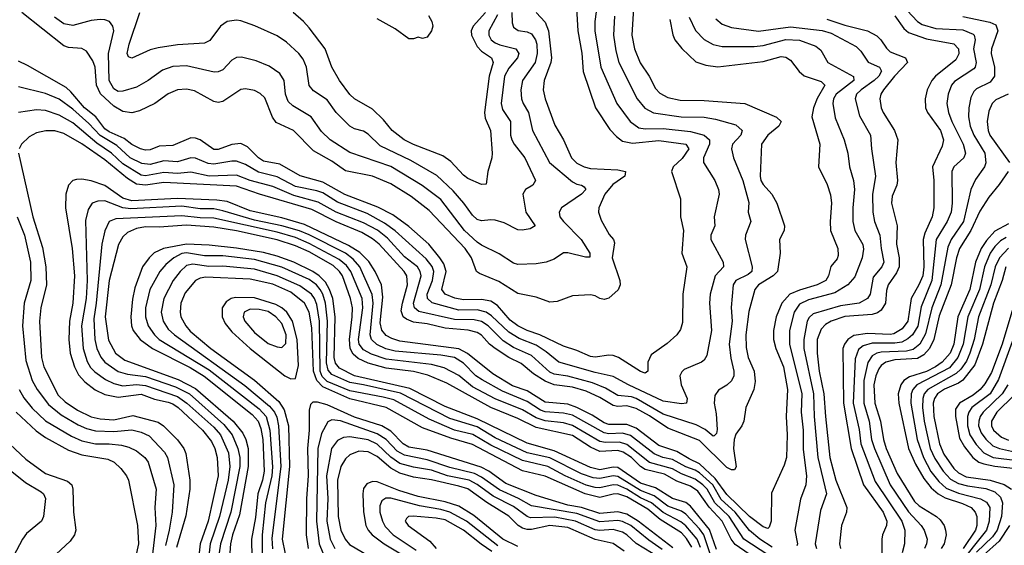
# Model space of a CAD drawing. Header units: inches. Extents: x 1308407 to 1441228, y 959628 to 1036311.
# Tile 269 of 656: x 1354376 to 1358712, y 1003623 to 1005939. Entities that reach past the tile are written whole.
import ezdxf

# ---------------------------------------------------------------- set-up
doc = ezdxf.new("R2010")
doc.units = ezdxf.units.IN
doc.header["$MEASUREMENT"] = 0
doc.layers.add('B3050', color=7, linetype='Continuous')

msp = doc.modelspace()

# ---------------------------------------------------------------- linework, layer by layer
at = {"layer": 'B3050', "color": 5}
for points, elevation in [([(1356924.9, 1006050), (1356908.9, 1005930), (1356908.2, 1005890), (1356934.7, 1005730), (1357005.1, 1005570), (1357064.4, 1005490), (1357102.2, 1005462.2), (1357130, 1005457.1), (1357210, 1005458.7), (1357330, 1005445.9), (1357389.8, 1005429.8), (1357414, 1005410), (1357413.4, 1005390), (1357387.2, 1005330), (1357387.1, 1005310), (1357436.8, 1005230), (1357452.9, 1005190), (1357455.9, 1005170), (1357434.3, 1005070), (1357436.6, 1005030), (1357420.1, 1004990), (1357418.9, 1004970), (1357474.6, 1004870), (1357475, 1004850), (1357439.3, 1004810), (1357417.3, 1004730), (1357413.8, 1004690), (1357422.3, 1004570), (1357401.3, 1004458.7), (1357390, 1004438.7), (1357378, 1004430), (1357302.4, 1004397.6), (1357291.9, 1004388.1), (1357283.2, 1004370), (1357289.5, 1004330.5), (1357315, 1004270), (1357312.8, 1004250), (1357290, 1004246.5), (1357210, 1004258.6), (1357056.5, 1004330), (1356990, 1004367), (1356910, 1004383.9), (1356750, 1004429.9), (1356695, 1004475), (1356650, 1004504.8), (1356574.7, 1004534.7), (1356530, 1004561.7), (1356454, 1004634), (1356430, 1004651), (1356390, 1004660.3), (1356310, 1004659.8), (1356191.7, 1004691.7), (1356171.6, 1004710), (1356170.9, 1004730), (1356194.1, 1004790), (1356199, 1004830), (1356191.6, 1004851.6), (1356165.6, 1004885.6), (1356028.9, 1005008.9), (1355982.6, 1005042.6), (1355905.5, 1005085.5), (1355775.5, 1005135.5), (1355710, 1005175.2), (1355685, 1005185), (1355590, 1005203.3), (1355510, 1005245.8), (1355426.8, 1005266.8), (1355370, 1005300.9), (1355330, 1005315.3), (1355310, 1005315.9), (1355230, 1005301.6), (1355205.8, 1005305.8), (1355150, 1005329.2), (1355130, 1005329.9), (1355070, 1005312.2), (1355010, 1005316.8), (1354950, 1005301), (1354914.3, 1005305.7), (1354862.7, 1005330), (1354803.9, 1005383.9), (1354730, 1005429.1), (1354680.8, 1005480.8), (1354610, 1005544.7), (1354550, 1005588.8), (1354490, 1005614.1), (1354370, 1005642.9)], 3040), ([(1356827.5, 1005990), (1356834.4, 1005890), (1356851.3, 1005791.3), (1356857, 1005710), (1356911.2, 1005550), (1356975.3, 1005455.3), (1357003.9, 1005423.9), (1357030, 1005403.3), (1357074.6, 1005394.6), (1357190, 1005405.9), (1357310, 1005390.4), (1357322.7, 1005370), (1357292.9, 1005327.1), (1357253.5, 1005290), (1357245.9, 1005270), (1357285.5, 1005150), (1357285.9, 1005070), (1357299.8, 1005010), (1357292.5, 1004910), (1357313.9, 1004850), (1357296.3, 1004730), (1357294.7, 1004605.3), (1357285.6, 1004574.4), (1357270.2, 1004550), (1357227.9, 1004512.1), (1357157.1, 1004462.9), (1357142.2, 1004430), (1357142.4, 1004390), (1357130, 1004381.7), (1357110, 1004388.2), (1357013.4, 1004450), (1356990, 1004458.7), (1356970, 1004460.2), (1356910, 1004452.5), (1356890, 1004455), (1356830, 1004481), (1356770, 1004499.9), (1356667, 1004550), (1356610, 1004570.2), (1356569.9, 1004590), (1356535.6, 1004615.6), (1356479.3, 1004679.3), (1356450, 1004699), (1356410, 1004705.4), (1356330, 1004704), (1356292.4, 1004712.4), (1356249.4, 1004730), (1356235.3, 1004750), (1356253.4, 1004830), (1356243.8, 1004863.8), (1356226.7, 1004890), (1356177.3, 1004950), (1356090, 1005027.5), (1356018.5, 1005078.5), (1355953.3, 1005113.3), (1355808, 1005168), (1355710, 1005223.1), (1355610.6, 1005250.6), (1355521.8, 1005301.8), (1355450, 1005315.5), (1355427.1, 1005330), (1355379, 1005379), (1355350, 1005393), (1355310, 1005389.1), (1355250, 1005367), (1355230, 1005366.7), (1355170, 1005409.4), (1355150, 1005417.1), (1355130, 1005418.1), (1355050, 1005384.5), (1354990, 1005381.5), (1354950, 1005364.8), (1354930, 1005364.1), (1354907.1, 1005370), (1354870, 1005388.8), (1354835.2, 1005415.2), (1354770, 1005444.7), (1354750, 1005458.3), (1354711, 1005511), (1354661.5, 1005550), (1354601.3, 1005621.3), (1354580, 1005640), (1354410, 1005737.4), (1354370, 1005755.6)], 3020), ([(1357078.4, 1005990), (1357070.9, 1005870), (1357082.7, 1005810), (1357108.2, 1005748.2), (1357148.4, 1005690), (1357175.8, 1005635.8), (1357194.4, 1005614.4), (1357230, 1005595.2), (1357284.6, 1005584.6), (1357390, 1005583), (1357569.6, 1005569.6), (1357709.1, 1005509.1), (1357728.6, 1005490), (1357719.4, 1005470), (1357670.1, 1005430), (1357642.6, 1005390), (1357636.4, 1005250), (1357640.1, 1005230), (1357650, 1005212.1), (1357688.9, 1005170), (1357710.8, 1005130), (1357744.1, 1005030), (1357742.6, 1005010), (1357722.7, 1004970), (1357725.3, 1004910), (1357713, 1004830), (1357694.4, 1004810), (1357630.1, 1004770), (1357614, 1004750), (1357587, 1004653), (1357573.8, 1004550), (1357574.5, 1004494.5), (1357584.6, 1004450), (1357610.5, 1004390), (1357615, 1004345), (1357608.2, 1004310), (1357573.5, 1004230), (1357564.4, 1004170), (1357556.6, 1004150), (1357530, 1004112.2), (1357521.8, 1004090), (1357519.9, 1004050), (1357530.8, 1003969.2), (1357523.8, 1003956.2), (1357510, 1003956.2), (1357490, 1003966.8), (1357370, 1004084.6), (1357230, 1004139.9), (1357150, 1004193.1), (1357090, 1004226.5), (1357050, 1004237.6), (1357010, 1004234.7), (1356990, 1004238.5), (1356930, 1004274.6), (1356870, 1004302.2), (1356810, 1004320.2), (1356730, 1004330), (1356690, 1004346.2), (1356638.2, 1004378.2), (1356584.9, 1004424.9), (1356530, 1004450.5), (1356470, 1004489.6), (1356445, 1004510), (1356410, 1004549.5), (1356390, 1004561.3), (1356350.6, 1004570.6), (1356250, 1004580.3), (1356170, 1004599), (1356110, 1004606.7), (1356079.3, 1004619.3), (1356065.2, 1004630), (1356055.7, 1004655.7), (1356061, 1004690), (1356083.7, 1004770), (1356080.8, 1004810), (1356069.6, 1004830), (1355959.5, 1004950), (1355930, 1004974), (1355881.9, 1005001.9), (1355770, 1005047.9), (1355661.9, 1005101.9), (1355431.4, 1005170), (1355330, 1005204.9), (1355010, 1005221.7), (1354930, 1005210), (1354890, 1005214.2), (1354850, 1005239.2), (1354750, 1005321.4), (1354650, 1005391.7), (1354570, 1005437.7), (1354530, 1005449.4), (1354490.6, 1005449.4), (1354450, 1005439.6), (1354417, 1005423), (1354383.2, 1005390), (1354373.5, 1005370)], 3080), ([(1356650.8, 1005970), (1356690, 1005927.4), (1356704.2, 1005890), (1356717.4, 1005770), (1356714.8, 1005750), (1356685.4, 1005670), (1356680.6, 1005630), (1356690.1, 1005590), (1356733.2, 1005473.2), (1356771.3, 1005410), (1356806.5, 1005330), (1356830, 1005307), (1356861.6, 1005290), (1356890, 1005282.6), (1357010, 1005276.5), (1357043.1, 1005270), (1357041.5, 1005250), (1356987.6, 1005212.4), (1356952.5, 1005170), (1356925.6, 1005110), (1356924.2, 1005090), (1356936, 1005056), (1356972, 1004992), (1356991.1, 1004970), (1356995.1, 1004955.1), (1356985.5, 1004890), (1357018.9, 1004790), (1357019.8, 1004770), (1357011.1, 1004748.9), (1356970, 1004712), (1356950, 1004705.8), (1356930, 1004709.8), (1356910, 1004722.8), (1356890, 1004726.4), (1356810, 1004722), (1356742.9, 1004697.1), (1356710, 1004695), (1356650, 1004716.4), (1356570, 1004733.2), (1356485.3, 1004785.3), (1356400.7, 1004820.7), (1356387.1, 1004830), (1356365, 1004890), (1356338.2, 1004930), (1356178.7, 1005098.7), (1356099.6, 1005159.6), (1356010, 1005215), (1355930, 1005248.9), (1355810, 1005272.7), (1355750, 1005316), (1355670, 1005361), (1355581.4, 1005450), (1355505.9, 1005485.9), (1355488.9, 1005508.9), (1355454.8, 1005594.8), (1355434.1, 1005614.1), (1355410, 1005626.4), (1355370, 1005634.5), (1355350, 1005630.5), (1355270, 1005578.4), (1355250, 1005573.6), (1355230, 1005578.1), (1355144.8, 1005624.8), (1355110, 1005633.1), (1355070.1, 1005629.9), (1355030, 1005611.6), (1354971.2, 1005568.8), (1354902.6, 1005537.4), (1354870, 1005527.9), (1354830, 1005533.4), (1354790, 1005557), (1354731.7, 1005611.7), (1354714.2, 1005650), (1354708.6, 1005730), (1354697.2, 1005757.2), (1354670, 1005800.3), (1354650, 1005812.1), (1354590, 1005815.7), (1354570, 1005823.4), (1354384.6, 1005970)], 2980), ([(1356543.3, 1005970), (1356544.2, 1005924.2), (1356550, 1005905.2), (1356571, 1005891), (1356610, 1005885.1), (1356630, 1005876.1), (1356648, 1005850), (1356652.6, 1005830), (1356654.2, 1005790), (1356645.5, 1005750), (1356589.6, 1005670), (1356583.3, 1005630), (1356585.6, 1005590), (1356592.3, 1005570), (1356616, 1005530), (1356634.4, 1005450), (1356709.6, 1005310), (1356810, 1005224.8), (1356830, 1005214), (1356850.5, 1005210), (1356862.4, 1005202.4), (1356869.2, 1005190), (1356850, 1005169.9), (1356762, 1005110), (1356751.8, 1005090), (1356754.3, 1005070), (1356770.1, 1005050), (1356848.3, 1004970), (1356886.7, 1004910), (1356887.3, 1004892.7), (1356867.6, 1004892.4), (1356790, 1004911.9), (1356770, 1004911.6), (1356730, 1004883.5), (1356694.8, 1004870), (1356650, 1004862.9), (1356570, 1004860.3), (1356550, 1004865.5), (1356487.6, 1004907.6), (1356410, 1004945.7), (1356390, 1004958.9), (1356335, 1005010), (1356230, 1005146.6), (1356148.3, 1005208.3), (1356010, 1005292.5), (1355830, 1005354), (1355743.2, 1005410), (1355705.3, 1005445.3), (1355659.1, 1005510), (1355578.8, 1005558.8), (1355558.2, 1005578.2), (1355545.6, 1005610), (1355540.4, 1005670), (1355521.7, 1005701.7), (1355473.7, 1005733.7), (1355417.4, 1005757.4), (1355352.9, 1005772.9), (1355330, 1005771.3), (1355310, 1005759.8), (1355270, 1005717.8), (1355250, 1005709.2), (1355232.5, 1005707.5), (1355110, 1005735.8), (1355050, 1005731.9), (1355004.5, 1005715.5), (1354942.2, 1005670), (1354890, 1005641.6), (1354830, 1005623.2), (1354810, 1005622.7), (1354790, 1005634.4), (1354769.9, 1005670), (1354767.4, 1005790), (1354789.9, 1005889.9), (1354785.7, 1005910), (1354770.9, 1005930), (1354750, 1005938.4), (1354730, 1005939.9), (1354690, 1005934.5), (1354610, 1005913.4), (1354570, 1005919.7), (1354528.3, 1005950)], 2960), ([(1356479.7, 1005960.3), (1356442.1, 1005890), (1356442.2, 1005870), (1356452.4, 1005850), (1356470, 1005836.3), (1356490, 1005827.2), (1356561.3, 1005810), (1356573.6, 1005790), (1356568.4, 1005770), (1356530, 1005724.7), (1356511.2, 1005690), (1356496.1, 1005570), (1356502.3, 1005542.3), (1356537.7, 1005490), (1356537.3, 1005430), (1356542.4, 1005410), (1356553, 1005390), (1356600.1, 1005330), (1356647.2, 1005230), (1356636, 1005210), (1356602.8, 1005190), (1356591.8, 1005170), (1356605.3, 1005090), (1356645.7, 1005030), (1356623.2, 1005016.8), (1356589.2, 1005010.8), (1356570, 1005013.2), (1356510, 1005043.6), (1356470, 1005055), (1356450, 1005057.3), (1356410, 1005052.5), (1356390, 1005059.1), (1356370, 1005077), (1356331.9, 1005130), (1356284.2, 1005184.2), (1356212.7, 1005252.7), (1356098.3, 1005318.3), (1355962.7, 1005382.7), (1355910, 1005434.9), (1355890, 1005446.9), (1355850, 1005457.4), (1355829.5, 1005469.5), (1355770, 1005529.8), (1355730, 1005585), (1355670, 1005624.9), (1355650, 1005648.7), (1355639, 1005730), (1355623.9, 1005763.9), (1355605, 1005790), (1355550, 1005839), (1355510, 1005867.3), (1355411.7, 1005911.7), (1355350, 1005932.9), (1355330, 1005936), (1355290, 1005930.6), (1355260.7, 1005910), (1355212.6, 1005847.4), (1355190, 1005835.2), (1355070, 1005828.4), (1354984.8, 1005815.2), (1354950, 1005806.4), (1354870, 1005769), (1354854.9, 1005774.9), (1354849.3, 1005790), (1354857.5, 1005830), (1354905.4, 1005970)], 2940), ([(1356427.3, 1005970), (1356372.7, 1005910), (1356363.8, 1005890), (1356365.9, 1005870), (1356390, 1005820.4), (1356410, 1005799.9), (1356453.8, 1005770), (1356461.5, 1005750), (1356442.9, 1005690), (1356422.1, 1005530), (1356425.3, 1005505.3), (1356449, 1005450), (1356456.8, 1005350), (1356455, 1005330), (1356436.8, 1005270), (1356430, 1005214), (1356410, 1005213), (1356350, 1005238.5), (1356330, 1005253.5), (1356274.4, 1005314.4), (1356239.2, 1005339.2), (1356110, 1005389.1), (1356068.9, 1005410), (1356015.8, 1005450), (1355977.7, 1005497.7), (1355930, 1005544.2), (1355850, 1005590.6), (1355830, 1005609), (1355783.9, 1005670), (1355751.1, 1005730), (1355720.7, 1005810), (1355650, 1005902.2), (1355626.3, 1005930), (1355579.8, 1005970)], 2920), ([(1358262.2, 1006002.2), (1358330, 1005930.1), (1358350, 1005918), (1358410, 1005899.6), (1358530, 1005893.8), (1358574.8, 1005874.8), (1358579.8, 1005870), (1358583.6, 1005850), (1358576.6, 1005810), (1358588, 1005750), (1358584, 1005730), (1358577.7, 1005722.3), (1358493.3, 1005666.7), (1358479.8, 1005650), (1358464.5, 1005610), (1358459.3, 1005570), (1358465.6, 1005530), (1358480.6, 1005490), (1358530.5, 1005390), (1358541.6, 1005350), (1358533.8, 1005330), (1358490, 1005290.6), (1358481, 1005270), (1358482.5, 1005130), (1358477.5, 1005090), (1358460.8, 1005050), (1358412.3, 1004970), (1358393.4, 1004790), (1358346.5, 1004673.5), (1358331.4, 1004588.6), (1358307.8, 1004550), (1358287.9, 1004532.1), (1358261.2, 1004518.8), (1358230, 1004513.2), (1358130, 1004514), (1358090, 1004502.7), (1358070, 1004485.4), (1358055.8, 1004444.2), (1358046.7, 1004250), (1358073, 1004133), (1358080.9, 1004070), (1358143.9, 1003903.9), (1358260.1, 1003730), (1358274.4, 1003690), (1358272.2, 1003630), (1358262.8, 1003590)], 3240), ([(1356994.6, 1005954.6), (1356991.6, 1005870), (1357001.1, 1005801.1), (1357014.1, 1005750), (1357095.2, 1005590), (1357128.8, 1005548.8), (1357167.6, 1005527.6), (1357288.8, 1005511.2), (1357389.7, 1005509.7), (1357440.6, 1005500.6), (1357530, 1005474.9), (1357557.3, 1005450), (1357551.3, 1005430), (1357515.1, 1005390), (1357510.1, 1005370), (1357519.2, 1005330), (1357561.2, 1005230), (1357586.5, 1005133.5), (1357584.6, 1005090), (1357595.8, 1005050), (1357571.6, 1004990), (1357570.9, 1004970), (1357601.3, 1004850), (1357599.8, 1004830), (1357583.8, 1004816.2), (1357530.1, 1004790), (1357517.2, 1004770), (1357509.6, 1004670.4), (1357513, 1004610), (1357500.7, 1004510), (1357507.8, 1004447.8), (1357521.3, 1004390), (1357520.5, 1004370), (1357510, 1004347.7), (1357490, 1004328.9), (1357453.5, 1004306.5), (1357436.6, 1004283.4), (1357433.9, 1004250), (1357443, 1004203), (1357446.9, 1004133.1), (1357443.8, 1004116.2), (1357434.8, 1004105.2), (1357430, 1004104.1), (1357394.1, 1004134.1), (1357354.6, 1004154.6), (1357210, 1004201.7), (1357090, 1004270), (1357070, 1004276.9), (1357010, 1004282.6), (1356955.8, 1004315.8), (1356898.4, 1004338.4), (1356790, 1004368.1), (1356730, 1004377), (1356710, 1004385.7), (1356630, 1004458.7), (1356550, 1004494.3), (1356504.4, 1004524.4), (1356439.6, 1004590), (1356410, 1004609.7), (1356376.7, 1004616.7), (1356290, 1004618.7), (1356133, 1004653), (1356114.2, 1004670), (1356109.7, 1004690), (1356143.2, 1004810), (1356139.6, 1004830), (1356127.7, 1004850), (1356070, 1004894.2), (1355995.9, 1004975.9), (1355951, 1005011), (1355890, 1005043.8), (1355770, 1005091.3), (1355690, 1005135.5), (1355583.6, 1005163.6), (1355490, 1005203.1), (1355390, 1005230), (1355330, 1005254.3), (1355210, 1005249.1), (1355130, 1005266.4), (1355070, 1005261), (1355010, 1005266.1), (1354930.2, 1005250.2), (1354910, 1005253.6), (1354830, 1005303), (1354780.1, 1005350), (1354715.1, 1005395.1), (1354610, 1005484.3), (1354550, 1005518.2), (1354490, 1005537.8), (1354450, 1005541), (1354371, 1005529)], 3060), ([(1357239.7, 1005939.7), (1357252.1, 1005872.1), (1357261, 1005850), (1357291.1, 1005811.1), (1357353.6, 1005753.6), (1357397.5, 1005737.5), (1357450.5, 1005730.5), (1357650, 1005754.6), (1357730, 1005775.9), (1357750, 1005773.8), (1357770, 1005760.2), (1357808.6, 1005710), (1357830.5, 1005690.5), (1357905.8, 1005665.8), (1357920.9, 1005650), (1357887.9, 1005592.1), (1357871.8, 1005550), (1357864.8, 1005510), (1357899.8, 1005390), (1357894.3, 1005290), (1357932, 1005212), (1357946.7, 1005166.7), (1357950.6, 1005130.6), (1357944.5, 1005050), (1357946.8, 1005010), (1357978.4, 1004930), (1357980.5, 1004899.5), (1357975.3, 1004884.7), (1357948.1, 1004851.9), (1357937.8, 1004810), (1357925.3, 1004790), (1357887.6, 1004770), (1357810, 1004747.5), (1357768.2, 1004730), (1357732, 1004690), (1357706.7, 1004630), (1357696.1, 1004570), (1357695.6, 1004530), (1357706.1, 1004490), (1357740.1, 1004410), (1357757.6, 1004310), (1357751.5, 1004190), (1357755.6, 1004110), (1357752.2, 1004010), (1357743.2, 1003976.8), (1357686.8, 1003853.2), (1357685.2, 1003730), (1357676.2, 1003703.8), (1357670, 1003697.7), (1357650, 1003704.8), (1357590, 1003749.9), (1357490, 1003847.8), (1357438.1, 1003918.1), (1357370, 1003982), (1357323.6, 1004003.6), (1357270, 1004036.3), (1357190, 1004063.1), (1357090, 1004140), (1357050, 1004156), (1356970, 1004155.6), (1356950, 1004163.5), (1356897.2, 1004197.2), (1356830, 1004230.4), (1356790, 1004244.9), (1356690, 1004254), (1356610, 1004303.1), (1356546.2, 1004326.2), (1356458.9, 1004378.9), (1356348.1, 1004468.1), (1356310, 1004488.9), (1356050, 1004523.2), (1356014, 1004534), (1355990, 1004547.9), (1355970.6, 1004570.6), (1355963.1, 1004603.1), (1355975.7, 1004715.7), (1355968.5, 1004770), (1355941, 1004830), (1355913, 1004873), (1355873, 1004913), (1355824.5, 1004944.5), (1355630, 1005036.6), (1355530, 1005065.9), (1355390, 1005096.6), (1355290, 1005137.6), (1355243.8, 1005143.8), (1355070, 1005151.4), (1354870, 1005140), (1354830, 1005151.8), (1354750, 1005208.2), (1354690.7, 1005229.3), (1354650, 1005236.2), (1354625.2, 1005234.8), (1354610, 1005229.8), (1354590.6, 1005209.4), (1354578.6, 1005170), (1354578.1, 1005110), (1354606.3, 1004930), (1354617.7, 1004810), (1354610.1, 1004690.1), (1354594.8, 1004610), (1354592.5, 1004530), (1354598.5, 1004470), (1354617, 1004410), (1354634.2, 1004374.2), (1354662.7, 1004342.7), (1354708.7, 1004308.7), (1354750, 1004287.6), (1354810, 1004275.4), (1354910, 1004289.2), (1354970, 1004266.4), (1355030, 1004254.4), (1355050, 1004245.8), (1355072.9, 1004230), (1355180.2, 1004130), (1355221, 1004081), (1355235.1, 1004050), (1355245.8, 1004010), (1355250, 1003930), (1355205.9, 1003730), (1355170.5, 1003630), (1355165.5, 1003590)], 3120), ([(1356176.5, 1005956.5), (1356191.5, 1005930), (1356195.2, 1005910), (1356190, 1005889.2), (1356170, 1005860.9), (1356150, 1005856.2), (1356130, 1005860.9), (1356110, 1005853.6), (1356090, 1005854.3), (1356030, 1005898.9), (1355950, 1005942.5)], 2880), ([(1357324.3, 1005950), (1357351.5, 1005891.5), (1357390, 1005851.3), (1357430, 1005829.6), (1357470, 1005820.1), (1357610, 1005820.2), (1357650, 1005825.4), (1357750, 1005851.8), (1357810, 1005849), (1357882.6, 1005822.6), (1357904.5, 1005804.5), (1357935.5, 1005750), (1358048.4, 1005688.4), (1358049.6, 1005670), (1357971.4, 1005610), (1357959.4, 1005590), (1357956.3, 1005570), (1357966.8, 1005506.8), (1358007.2, 1005410), (1358022.8, 1005350), (1358030.1, 1005290), (1358048, 1005230), (1358051.8, 1005190), (1358044.4, 1005110), (1358045.1, 1005050), (1358054.1, 1005010), (1358088.5, 1004948.5), (1358092.1, 1004927.9), (1358086.3, 1004890), (1358053.6, 1004806.4), (1358023.2, 1004770), (1357965.3, 1004734.7), (1357850, 1004705.2), (1357810, 1004685.6), (1357786.1, 1004650), (1357765.5, 1004570), (1357766.1, 1004510), (1357820.5, 1004290), (1357818.1, 1004210), (1357826.8, 1004130), (1357826, 1004046), (1357841.5, 1003930), (1357837.4, 1003890), (1357814, 1003826), (1357789.1, 1003690), (1357800.7, 1003630), (1357798.6, 1003621.4)], 3140), ([(1357442.3, 1005942.3), (1357470, 1005919.3), (1357510, 1005904.3), (1357630, 1005888.4), (1357770, 1005907.2), (1357910, 1005891.6), (1357950, 1005879.7), (1358060.2, 1005820.2), (1358080.5, 1005800.5), (1358112.1, 1005752.1), (1358161.8, 1005730), (1358171.8, 1005711.8), (1358159.1, 1005690), (1358139.4, 1005670), (1358081.2, 1005630), (1358060.8, 1005610), (1358055.1, 1005590), (1358074.4, 1005514.4), (1358122.7, 1005430), (1358126.8, 1005370), (1358144.2, 1005250), (1358131.3, 1005168.7), (1358132.7, 1005090), (1358140.8, 1005050), (1358163.4, 1004990), (1358169.3, 1004930), (1358182, 1004870), (1358172.3, 1004850), (1358134.9, 1004805.1), (1358121.1, 1004730), (1358110, 1004709.9), (1358073.1, 1004690), (1357990, 1004678.9), (1357870, 1004642.6), (1357853, 1004627), (1357843.8, 1004610), (1357828.8, 1004530), (1357829.5, 1004490), (1357871.9, 1004290), (1357874.7, 1004190), (1357890.3, 1004010), (1357929.6, 1003850.4), (1357902.7, 1003777.3), (1357879.3, 1003630), (1357884.6, 1003610)], 3160), ([(1357930, 1005940.3), (1358010, 1005914.2), (1358110, 1005888.9), (1358150, 1005868.1), (1358168.1, 1005850), (1358192.5, 1005812.5), (1358210, 1005796.3), (1358277.6, 1005770), (1358285.2, 1005750), (1358228.3, 1005690), (1358179.6, 1005630), (1358167.8, 1005610), (1358164.1, 1005590), (1358170.1, 1005550), (1358177.9, 1005530), (1358229, 1005450), (1358243.8, 1005410), (1358234, 1005310), (1358241.9, 1005230), (1358238.5, 1005210), (1358218.7, 1005161.3), (1358214.8, 1005130), (1358240.5, 1005030), (1358237.1, 1004950), (1358249.1, 1004890), (1358248.8, 1004850), (1358237.2, 1004822.8), (1358200.4, 1004770), (1358193.9, 1004746.1), (1358189.3, 1004690), (1358170, 1004658.4), (1358153.3, 1004646.7), (1358130, 1004639.5), (1358010, 1004630.7), (1357950, 1004610), (1357924.7, 1004595.3), (1357905, 1004575), (1357887.7, 1004530), (1357887.9, 1004470), (1357897.4, 1004390), (1357917.6, 1004290), (1357923.9, 1004190), (1357943.7, 1004010), (1357970.6, 1003910), (1358019.2, 1003790), (1358017.3, 1003770), (1357995.6, 1003710), (1357986.3, 1003630), (1357990.1, 1003610)], 3180), ([(1358230, 1005955.8), (1358270, 1005899.6), (1358290, 1005882.6), (1358370, 1005854.3), (1358490, 1005832.3), (1358510.8, 1005810), (1358511.6, 1005788.4), (1358498.2, 1005761.8), (1358409.1, 1005690), (1358393.1, 1005670), (1358373, 1005630), (1358363, 1005590), (1358365.2, 1005550), (1358373.9, 1005530), (1358430.8, 1005450), (1358443.7, 1005410), (1358438.1, 1005381.9), (1358395.1, 1005290), (1358401.1, 1005230), (1358402.3, 1005110), (1358394.8, 1005070), (1358362, 1004998), (1358354.9, 1004970), (1358358.1, 1004850), (1358352.9, 1004810), (1358336.2, 1004770), (1358302.5, 1004710), (1358287.5, 1004610), (1358262.6, 1004577.4), (1358225.6, 1004554.4), (1358208.7, 1004551.3), (1358110, 1004556.7), (1358050, 1004546.9), (1358022.9, 1004530), (1358008.3, 1004510), (1358001.6, 1004490), (1358003.8, 1004250), (1358037.1, 1004050), (1358092.1, 1003890), (1358177.9, 1003770), (1358194.3, 1003730), (1358193.8, 1003710), (1358175.6, 1003670), (1358172.1, 1003650), (1358173.1, 1003590)], 3220), ([(1358530, 1005952.7), (1358648.2, 1005928.2), (1358675.3, 1005915.3), (1358683.1, 1005890), (1358656.1, 1005810), (1358654.5, 1005790), (1358669.3, 1005730), (1358668.7, 1005690), (1358650, 1005663.6), (1358590, 1005634.6), (1358577.5, 1005622.5), (1358564.6, 1005595.4), (1358556.1, 1005550), (1358554.3, 1005510), (1358561, 1005470), (1358577.5, 1005430), (1358625.7, 1005350), (1358631.3, 1005308.7), (1358625.5, 1005290), (1358585.4, 1005234.6), (1358564.2, 1005190), (1358531.7, 1005050), (1358478.6, 1004970), (1358463.5, 1004936.5), (1358432.3, 1004770), (1358393.3, 1004670), (1358365.2, 1004554.8), (1358340.7, 1004510), (1358310, 1004485.3), (1358281.2, 1004478.9), (1358170, 1004473.9), (1358150, 1004469), (1358130, 1004457.5), (1358110.7, 1004429.3), (1358093.6, 1004350), (1358093.1, 1004250), (1358116.5, 1004170), (1358127.3, 1004090), (1358139.8, 1004050), (1358209.2, 1003890), (1358290, 1003771.2), (1358346.1, 1003710), (1358358.9, 1003690), (1358372.3, 1003650), (1358370.1, 1003630), (1358361.1, 1003610)], 3260), ([(1358729.7, 1005610.3), (1358675.1, 1005584.9), (1358659, 1005570), (1358643.9, 1005536.1), (1358637, 1005490), (1358641.2, 1005450), (1358649, 1005430), (1358734.4, 1005310)], 3280), ([(1354370.7, 1005350), (1354433.8, 1005070), (1354475.8, 1004935.8), (1354491.4, 1004850), (1354493.5, 1004770), (1354469, 1004670), (1354462.6, 1004610), (1354472.4, 1004450), (1354482.4, 1004410), (1354545.1, 1004285.1), (1354575.3, 1004255.3), (1354630, 1004219.1), (1354689.8, 1004189.8), (1354730, 1004179.9), (1354790, 1004176.4), (1354874.6, 1004194.6), (1354986.1, 1004166.1), (1355008.6, 1004150), (1355070, 1004087.5), (1355099, 1004050), (1355107.3, 1004027.3), (1355125.3, 1003910), (1355125.1, 1003870), (1355106.8, 1003753.2), (1355065.9, 1003614.1)], 3080), ([(1358729.6, 1005270), (1358690, 1005212.5), (1358643.7, 1005156.3), (1358604.6, 1005095.4), (1358564.9, 1005010), (1358514.9, 1004930), (1358501.3, 1004890), (1358478, 1004770), (1358425.6, 1004634.4), (1358401.7, 1004530), (1358383, 1004490), (1358357.5, 1004462.5), (1358330, 1004446.9), (1358230, 1004440.1), (1358190, 1004429.9), (1358170, 1004414.7), (1358159.9, 1004400.1), (1358146.9, 1004370), (1358137.4, 1004330), (1358141.8, 1004250), (1358166.3, 1004170), (1358179.5, 1004090), (1358192.1, 1004050), (1358239.9, 1003939.9), (1358316.8, 1003816.8), (1358337, 1003797), (1358413.4, 1003750), (1358430, 1003735.1), (1358447, 1003710), (1358453.5, 1003690), (1358456.2, 1003670), (1358446.5, 1003630), (1358434.7, 1003610)], 3280), ([(1357690, 1003615.9), (1357635.6, 1003650), (1357590, 1003689.2), (1357526, 1003770), (1357465.5, 1003825.5), (1357427.9, 1003890), (1357370, 1003941.9), (1357350, 1003954.5), (1357309.1, 1003969.1), (1357250, 1004002), (1357207.6, 1004010), (1357170, 1004025.9), (1357066.4, 1004106.4), (1357030, 1004117.6), (1356970, 1004114.4), (1356950, 1004118.2), (1356810, 1004196.2), (1356770, 1004205.4), (1356690, 1004212), (1356670, 1004218.9), (1356610, 1004256.7), (1356501.6, 1004301.6), (1356411.8, 1004351.8), (1356384.9, 1004370), (1356330, 1004425.6), (1356290, 1004450.7), (1356230, 1004461), (1356030, 1004479.2), (1355988.4, 1004488.4), (1355948.2, 1004508.2), (1355925.8, 1004530), (1355918.9, 1004550), (1355932.1, 1004690), (1355928.2, 1004728.2), (1355874.1, 1004850), (1355844.3, 1004884.3), (1355810.3, 1004910), (1355650, 1004991.3), (1355608.3, 1005008.3), (1355530, 1005031.2), (1355410, 1005055.3), (1355270, 1005097.3), (1355230, 1005104.8), (1355170, 1005106), (1355090, 1005117.2), (1354865.6, 1005105.6), (1354830, 1005110.4), (1354750, 1005140.3), (1354720.1, 1005139.9), (1354695.2, 1005130), (1354677, 1005103), (1354665.4, 1005054.6), (1354673, 1004790), (1354667.8, 1004710), (1354648.2, 1004590), (1354655.9, 1004490), (1354673.2, 1004433.2), (1354686.9, 1004406.9), (1354707, 1004387), (1354753.8, 1004353.8), (1354790, 1004335.4), (1354830, 1004326.2), (1354890, 1004331.1), (1354930, 1004326.9), (1355070, 1004279), (1355111.6, 1004250), (1355230, 1004143.9), (1355259.9, 1004110), (1355294.7, 1004030), (1355301, 1003970), (1355293.4, 1003910), (1355255.4, 1003750), (1355214.9, 1003630), (1355210.7, 1003590)], 3140), ([(1354363.8, 1005070), (1354396.3, 1004990), (1354423.2, 1004870), (1354424.1, 1004790), (1354395.7, 1004690), (1354388.6, 1004590), (1354403.2, 1004436.8), (1354431.3, 1004350), (1354453.1, 1004310), (1354503.1, 1004243.1), (1354558.2, 1004198.2), (1354633.3, 1004153.3), (1354670, 1004137.3), (1354710, 1004127.5), (1354790, 1004125), (1354870, 1004131.8), (1354910, 1004122.4), (1354945.7, 1004105.7), (1355012.9, 1004032.9), (1355026.5, 1004010), (1355054.8, 1003890), (1355047, 1003770), (1355034.6, 1003690), (1355017.6, 1003622.4)], 3060), ([(1357670, 1003581.1), (1357564.5, 1003650), (1357500.2, 1003750), (1357437.5, 1003810), (1357403.8, 1003870), (1357384.7, 1003890), (1357350, 1003914.5), (1357290, 1003938.3), (1357250, 1003959.8), (1357150, 1003988.7), (1357050, 1004067.9), (1357017.2, 1004077.2), (1356955.7, 1004075.7), (1356930, 1004081.1), (1356810, 1004151.7), (1356770, 1004162.3), (1356690, 1004172.3), (1356650, 1004184.4), (1356590, 1004220.3), (1356470, 1004268.7), (1356370, 1004320.9), (1356310, 1004371.4), (1356245.5, 1004405.5), (1356190, 1004419.2), (1355990, 1004443.1), (1355925.2, 1004465.2), (1355890, 1004483.8), (1355871.3, 1004510), (1355868.3, 1004530), (1355886.6, 1004670), (1355884.4, 1004710), (1355833.9, 1004830), (1355815.4, 1004855.4), (1355782.9, 1004882.9), (1355650, 1004953.4), (1355590, 1004978.8), (1355510, 1005002.6), (1355230, 1005064.2), (1355170, 1005065.8), (1355090, 1005075.2), (1354799, 1005061), (1354770.2, 1005050), (1354750.8, 1005009.2), (1354737.7, 1004950), (1354712.3, 1004690), (1354701.6, 1004621.6), (1354706.1, 1004530), (1354715.1, 1004490), (1354732.6, 1004452.6), (1354750.5, 1004430.5), (1354809, 1004389), (1354850, 1004376.5), (1354930, 1004366.2), (1355061.9, 1004321.9), (1355122.9, 1004290), (1355275.4, 1004155.4), (1355311.6, 1004110), (1355336.9, 1004050), (1355344.9, 1004010), (1355345.5, 1003970), (1355305.3, 1003770), (1355259.7, 1003630), (1355254.4, 1003590)], 3160), ([(1357650, 1003541.8), (1357526.4, 1003626.4), (1357508.7, 1003650), (1357470, 1003730), (1357411.8, 1003791.8), (1357362.3, 1003862.3), (1357330, 1003883.3), (1357270, 1003906.1), (1357216.2, 1003936.2), (1357130, 1003957.1), (1357110, 1003970), (1357070, 1004010.2), (1357033.8, 1004033.8), (1357010, 1004040.5), (1356930, 1004037.2), (1356890, 1004055.1), (1356810, 1004106.7), (1356650, 1004142.7), (1356570, 1004182.1), (1356450, 1004229.7), (1356257.1, 1004337.1), (1356172.9, 1004372.9), (1356110, 1004389.5), (1355990, 1004403.2), (1355910, 1004426.1), (1355866.1, 1004446.1), (1355844.8, 1004464.8), (1355830.9, 1004490.9), (1355828, 1004530), (1355840.6, 1004630), (1355841, 1004670), (1355833.2, 1004710), (1355797.7, 1004810), (1355784.7, 1004830), (1355756, 1004856), (1355650, 1004916.3), (1355590, 1004943.1), (1355510, 1004968.9), (1355330, 1005008.3), (1355230, 1005024.9), (1355110, 1005032.9), (1354990, 1005024.5), (1354930, 1005025.5), (1354890, 1005018.8), (1354850, 1005001.2), (1354830, 1004982), (1354811.4, 1004948.6), (1354770, 1004789.7), (1354751.6, 1004630), (1354766.3, 1004526.3), (1354798.2, 1004470), (1354838.3, 1004438.3), (1355074.1, 1004354.1), (1355150, 1004314.5), (1355315.6, 1004170), (1355357.9, 1004117.9), (1355371.7, 1004090), (1355381.3, 1004050), (1355382.2, 1003970), (1355343, 1003757), (1355313.6, 1003670), (1355304.8, 1003630), (1355300.2, 1003570)], 3180), ([(1358730, 1005038.8), (1358670, 1005007.3), (1358633.9, 1004966.1), (1358610.8, 1004930), (1358585.8, 1004870), (1358560.4, 1004750), (1358507.7, 1004630), (1358489.8, 1004510), (1358472.9, 1004470), (1358439, 1004430), (1358409.1, 1004410), (1358370, 1004388.9), (1358294.3, 1004365.7), (1358270.1, 1004350), (1358255.9, 1004330), (1358245.1, 1004290), (1358247.4, 1004250), (1358290.2, 1004050.2), (1358321.2, 1003981.2), (1358358.2, 1003918.2), (1358390, 1003876.5), (1358420.2, 1003850), (1358452.2, 1003832.2), (1358527.8, 1003807.8), (1358566.1, 1003790), (1358584.4, 1003770), (1358590.7, 1003750), (1358590.8, 1003710), (1358584.9, 1003690), (1358531, 1003610)], 3320), ([(1358720.6, 1004979.4), (1358695.3, 1004964.7), (1358670, 1004939.9), (1358649.9, 1004910.1), (1358624.7, 1004850), (1358603.4, 1004750), (1358551, 1004630), (1358531.1, 1004510), (1358508.1, 1004450), (1358470, 1004405.7), (1358326.6, 1004330), (1358309.4, 1004310), (1358302.1, 1004290), (1358300.8, 1004250), (1358327.7, 1004090), (1358355.6, 1004010), (1358389.1, 1003949.1), (1358424.3, 1003904.3), (1358455.6, 1003875.6), (1358510, 1003853.1), (1358607.9, 1003827.9), (1358633.5, 1003813.5), (1358647.7, 1003790), (1358645.1, 1003730), (1358633.2, 1003690), (1358506.1, 1003530)], 3340), ([(1357444.3, 1003604.3), (1357413.2, 1003693.2), (1357330, 1003795.2), (1357310, 1003811.2), (1357250, 1003828.9), (1357175.9, 1003875.9), (1357110, 1003897.8), (1357010, 1003965.5), (1356990, 1003968.2), (1356930, 1003956.5), (1356890, 1003965.8), (1356730, 1004039.9), (1356610, 1004073.6), (1356390, 1004181), (1356250, 1004235), (1356094.5, 1004314.5), (1355850, 1004369.8), (1355784.3, 1004404.3), (1355766.3, 1004426.3), (1355761, 1004450), (1355765.7, 1004630), (1355754.9, 1004710), (1355740.3, 1004750), (1355721.9, 1004781.9), (1355695.2, 1004810), (1355666.2, 1004830), (1355583.4, 1004870), (1355510, 1004897.3), (1355450, 1004913.1), (1355330, 1004932.7), (1355210, 1004945.6), (1355110, 1004949.6), (1355009.4, 1004930.6), (1354968.6, 1004911.4), (1354945.3, 1004890), (1354917.2, 1004850), (1354883.1, 1004756.9), (1354872.7, 1004707.3), (1354864.8, 1004630), (1354868.4, 1004590), (1354875.9, 1004570), (1354905.5, 1004530), (1354960.1, 1004490), (1355126.4, 1004406.4), (1355188.1, 1004368.1), (1355399.8, 1004199.8), (1355425.7, 1004170), (1355437.8, 1004137.8), (1355446.4, 1004090), (1355452.4, 1003950), (1355445.6, 1003910), (1355425, 1003850), (1355413.5, 1003746.5), (1355396.6, 1003650), (1355398.5, 1003570)], 3220), ([(1358730, 1004931.6), (1358691.2, 1004890), (1358671.5, 1004850), (1358652.2, 1004770), (1358598.2, 1004630), (1358578.6, 1004530), (1358560.9, 1004470), (1358545.1, 1004434.9), (1358520.6, 1004399.4), (1358500.1, 1004379.9), (1358375.6, 1004310), (1358359.3, 1004290), (1358352.9, 1004270), (1358352.4, 1004230), (1358359.1, 1004170), (1358385.1, 1004050), (1358405.6, 1004005.6), (1358442.9, 1003950), (1358474.4, 1003914.4), (1358510, 1003895.4), (1358550, 1003884.7), (1358630, 1003873), (1358670, 1003859.2), (1358695.7, 1003835.7), (1358704.2, 1003810), (1358699.9, 1003750), (1358679.9, 1003690), (1358659.4, 1003660.6), (1358590, 1003593.7)], 3360), ([(1357424.4, 1003564.4), (1357388.3, 1003670), (1357370, 1003695.9), (1357310, 1003760.4), (1357290, 1003773.2), (1357230, 1003796.1), (1357170, 1003840.8), (1357110, 1003865.5), (1357010, 1003926.3), (1356990, 1003929.4), (1356930, 1003917.7), (1356901.2, 1003921.2), (1356850, 1003938.8), (1356710, 1004008.7), (1356610, 1004031.4), (1356470, 1004096.3), (1356390, 1004145.4), (1356270, 1004181.3), (1356053.4, 1004293.4), (1355890, 1004330.7), (1355830, 1004339.8), (1355750, 1004376.1), (1355734.2, 1004394.2), (1355727.1, 1004427.1), (1355731.5, 1004610), (1355722.8, 1004690), (1355710.7, 1004730), (1355699.5, 1004750), (1355683.1, 1004770), (1355650, 1004794.5), (1355530, 1004849), (1355410, 1004882.2), (1355270, 1004898.3), (1355190, 1004899), (1355110, 1004911.9), (1355090, 1004908), (1355053.9, 1004890), (1355019.5, 1004860.5), (1354993.3, 1004830), (1354949.5, 1004750.5), (1354929.7, 1004669.7), (1354929.8, 1004629.8), (1354941.1, 1004590), (1354969.3, 1004550), (1354990.1, 1004530), (1355210, 1004395.7), (1355430, 1004224.4), (1355461.1, 1004190), (1355477.3, 1004130), (1355488.6, 1003968.6), (1355485.5, 1003930), (1355458.2, 1003810), (1355443.5, 1003670), (1355443.5, 1003590)], 3240), ([(1357374.3, 1003614.3), (1357358.7, 1003650), (1357310, 1003709.7), (1357287, 1003727), (1357210, 1003767.5), (1357158.6, 1003810), (1357110, 1003833.1), (1357050, 1003870.8), (1357010, 1003887.9), (1356990, 1003890), (1356930, 1003877.2), (1356910, 1003877.8), (1356870, 1003888.5), (1356777.3, 1003930), (1356701.9, 1003970), (1356590, 1003997.1), (1356450, 1004065.1), (1356371.2, 1004111.2), (1356290, 1004131.2), (1356178.8, 1004178.8), (1356023.6, 1004263.6), (1355976.6, 1004276.6), (1355830, 1004303.8), (1355730, 1004345.4), (1355707.6, 1004367.6), (1355699.1, 1004390), (1355696.6, 1004610), (1355684, 1004684), (1355674.3, 1004710), (1355660.9, 1004730), (1355610, 1004766.7), (1355510, 1004809.7), (1355410, 1004840.2), (1355270, 1004853.1), (1355208.3, 1004851.7), (1355138.9, 1004861.1), (1355110, 1004855.2), (1355082.8, 1004830), (1355052.2, 1004790), (1355010.9, 1004710), (1354999.3, 1004650), (1355007.6, 1004610), (1355030, 1004576.1), (1355058, 1004550), (1355367.5, 1004327.5), (1355475.9, 1004235.9), (1355497.6, 1004210), (1355507.8, 1004187.8), (1355515.7, 1004150), (1355525.6, 1003970), (1355485.7, 1003654.3), (1355488.4, 1003608.4)], 3260), ([(1358719.4, 1004850), (1358702.5, 1004790), (1358664, 1004690), (1358616, 1004510), (1358581.6, 1004418.4), (1358529.9, 1004350.1), (1358510, 1004337.1), (1358448.9, 1004311.1), (1358418.2, 1004290), (1358404.7, 1004270), (1358399.2, 1004250), (1358401.7, 1004190), (1358426.2, 1004070), (1358445, 1004025), (1358490, 1003962.4), (1358510, 1003942.9), (1358544.8, 1003924.8), (1358650, 1003910.2), (1358711.5, 1003891.5), (1358743.5, 1003870)], 3380), ([(1357335.8, 1003615.8), (1357312.8, 1003652.8), (1357290, 1003678.6), (1357196.8, 1003736.8), (1357142.1, 1003782.1), (1357050, 1003836.2), (1357010, 1003849.6), (1356990, 1003849.1), (1356930, 1003834), (1356865.7, 1003850), (1356690, 1003928), (1356590, 1003952), (1356370, 1004066.8), (1356274.9, 1004094.9), (1356150, 1004140.2), (1355990.1, 1004230.1), (1355830, 1004268), (1355710, 1004322.1), (1355684.4, 1004350), (1355669.6, 1004390), (1355661.9, 1004581.9), (1355650.9, 1004650.9), (1355630, 1004690.6), (1355570, 1004738.5), (1355490, 1004773.2), (1355390, 1004796.1), (1355195.3, 1004804.7), (1355170, 1004800.5), (1355150.1, 1004790), (1355104.7, 1004735.3), (1355085.4, 1004690), (1355082, 1004650), (1355085.8, 1004630), (1355106.7, 1004590), (1355127, 1004567), (1355216.9, 1004490), (1355410, 1004351.3), (1355516.4, 1004256.4), (1355540.3, 1004220.3), (1355559.2, 1004150), (1355564.4, 1003970), (1355531.2, 1003650), (1355545.2, 1003585.2)], 3280), ([(1358763.3, 1004710), (1358702.1, 1004510), (1358655.1, 1004384.9), (1358625.8, 1004334.2), (1358605.7, 1004310), (1358574.8, 1004285.2), (1358514.2, 1004250), (1358496.9, 1004223.1), (1358496.5, 1004190), (1358515.2, 1004095.2), (1358536.4, 1004056.4), (1358574.1, 1004010), (1358599.2, 1003990), (1358621.6, 1003981.6), (1358670, 1003971.6), (1358750, 1003963.8)], 3420), ([(1358800.9, 1004670), (1358687, 1004353), (1358650, 1004290.6), (1358569.7, 1004230), (1358555.2, 1004210), (1358550, 1004190), (1358549.6, 1004150), (1358560.1, 1004110), (1358587.8, 1004067.8), (1358621.7, 1004030), (1358662.7, 1004010), (1358770, 1003996.5)], 3440), ([(1358727.7, 1004330), (1358703.3, 1004290), (1358619.3, 1004210), (1358605.9, 1004190), (1358599.8, 1004170), (1358598.9, 1004150), (1358610, 1004118.1), (1358630.4, 1004090.4), (1358662, 1004062), (1358690.2, 1004050.2), (1358810, 1004023.3)], 3460), ([(1354373.4, 1004310), (1354393.3, 1004273.3), (1354430, 1004227.2), (1354490, 1004172.1), (1354603.4, 1004103.4), (1354650, 1004083.2), (1354710, 1004070.9), (1354770, 1004070.9), (1354824, 1004064), (1354855.9, 1004055.9), (1354890, 1004040.1), (1354927.5, 1004010), (1354941.1, 1003990), (1354976.6, 1003870), (1354971.4, 1003790), (1354975, 1003710), (1354952.1, 1003510)], 3040), ([(1358754.9, 1004285.1), (1358678.5, 1004210), (1358655.5, 1004170), (1358655.2, 1004150), (1358664.3, 1004130), (1358699.1, 1004099.1), (1358730, 1004085.8)], 3480), ([(1357252.3, 1003612.3), (1357100.2, 1003730), (1357050, 1003760), (1357010, 1003770.5), (1356930, 1003763.2), (1356850, 1003790.6), (1356790, 1003800.6), (1356650, 1003842.4), (1356516.3, 1003896.3), (1356442.1, 1003950), (1356407.9, 1003967.9), (1356170, 1004041.8), (1356090, 1004055.7), (1356064.1, 1004070), (1356010, 1004125.5), (1355970, 1004149.7), (1355850, 1004188.4), (1355730, 1004241.4), (1355686.7, 1004253.3), (1355666.6, 1004253.4), (1355656.8, 1004243.2), (1355650, 1004219.3), (1355650.9, 1004130), (1355642.6, 1004050), (1355646.2, 1003930), (1355638.1, 1003830), (1355638, 1003670), (1355646.4, 1003610)], 3320), ([(1354359.7, 1004210), (1354447.7, 1004127.7), (1354490, 1004098.6), (1354590, 1004041.9), (1354650, 1004021.6), (1354763.2, 1004003.2), (1354791, 1003990), (1354821.1, 1003961.1), (1354846.3, 1003930), (1354855.1, 1003910), (1354895.1, 1003710), (1354898.3, 1003630), (1354870, 1003496.9)], 3020), ([(1354236.5, 1004156.5), (1354402.5, 1004002.5), (1354490, 1003940.3), (1354586, 1003906), (1354604.6, 1003890), (1354610.1, 1003870), (1354613.1, 1003770), (1354622.8, 1003690), (1354617.6, 1003670), (1354598, 1003642), (1354536.1, 1003583.9)], 2980), ([(1357205.4, 1003605.4), (1357146, 1003646), (1357066.7, 1003710), (1357030, 1003728.5), (1357010, 1003733.2), (1356930, 1003727.5), (1356830, 1003763.7), (1356630, 1003797.7), (1356573.2, 1003830), (1356488.2, 1003868.2), (1356410, 1003923.6), (1356379.4, 1003939.4), (1356270, 1003965.6), (1356170, 1004000), (1356070, 1004019.7), (1356038.6, 1004038.6), (1355989.3, 1004090), (1355950, 1004114.5), (1355789, 1004171), (1355750, 1004175.6), (1355733, 1004167), (1355704.4, 1004115.6), (1355689.3, 1004050), (1355682.9, 1003730), (1355693.9, 1003630), (1355710.8, 1003590.8)], 3340), ([(1357192.5, 1003570), (1357090.7, 1003630.7), (1357049, 1003670), (1357030, 1003681.8), (1356990, 1003693), (1356930, 1003688.5), (1356910, 1003691.4), (1356822.8, 1003730), (1356732.2, 1003747.8), (1356625, 1003745), (1356610, 1003750.5), (1356550, 1003793.6), (1356460.5, 1003840.5), (1356390, 1003891.1), (1356354.7, 1003910), (1356259.5, 1003930), (1356190, 1003954.8), (1356110, 1003967.5), (1356050, 1003984.3), (1356010.9, 1004010.9), (1355950, 1004068.6), (1355910, 1004087.9), (1355830, 1004101.5), (1355801.7, 1004098.3), (1355775.3, 1004084.7), (1355749.4, 1004050), (1355726.4, 1003930), (1355733.3, 1003830), (1355727.7, 1003730), (1355742.4, 1003650), (1355763, 1003610)], 3360), ([(1357038.3, 1003598.3), (1356990, 1003630.7), (1356910, 1003648.4), (1356790, 1003701.1), (1356710, 1003710.6), (1356630, 1003692.7), (1356610, 1003692.5), (1356590, 1003698.5), (1356571, 1003711), (1356530, 1003751.2), (1356432.5, 1003812.5), (1356350, 1003871.4), (1356310, 1003884.5), (1356190, 1003911.3), (1356110, 1003923.3), (1356050, 1003940.8), (1356010, 1003963.6), (1355950, 1004013.9), (1355910, 1004035.8), (1355870, 1004037.9), (1355830, 1004022.3), (1355810, 1004004.2), (1355790, 1003970.6), (1355774.8, 1003910), (1355777.9, 1003750), (1355790.3, 1003690.3), (1355809.4, 1003650), (1355827.5, 1003627.5), (1355910, 1003578.2)], 3380), ([(1354334.3, 1003954.3), (1354400.7, 1003900.7), (1354470, 1003859.4), (1354480.2, 1003850), (1354489.5, 1003830), (1354480.5, 1003750), (1354472, 1003730), (1354405, 1003675), (1354387.3, 1003650), (1354334.5, 1003550)], 2960), ([(1356570, 1003617.4), (1356503.4, 1003650), (1356375.2, 1003755.2), (1356310, 1003795.2), (1356250, 1003815.6), (1356130, 1003838.8), (1356045.2, 1003865.2), (1355950, 1003903.3), (1355930, 1003904.8), (1355905.2, 1003894.8), (1355890, 1003872.9), (1355886.7, 1003850), (1355890.4, 1003770.4), (1355900.6, 1003710), (1355910.5, 1003690), (1355928.2, 1003670), (1355980.7, 1003630), (1356061, 1003581)], 3420), ([(1356481.8, 1003621.8), (1356343.9, 1003730), (1356270, 1003770), (1356230, 1003781.6), (1356136.8, 1003796.8), (1356010, 1003830.8), (1355988.7, 1003831.3), (1355970, 1003819.3), (1355962.3, 1003797.7), (1355962, 1003770), (1355973.2, 1003730), (1355985.9, 1003705.9), (1356020.6, 1003670), (1356122.2, 1003602.2)], 3440), ([(1356455.4, 1003595.4), (1356407.7, 1003627.7), (1356330, 1003690.7), (1356250, 1003735), (1356210, 1003743.5), (1356108.6, 1003751.4), (1356088.4, 1003750), (1356078.8, 1003741.2), (1356073.2, 1003730), (1356086.3, 1003710), (1356181.7, 1003641.7), (1356209.4, 1003609.4)], 3460), ([(1358734.2, 1003710), (1358690, 1003641.1), (1358619.8, 1003580.2)], 3380)]:
    msp.add_lwpolyline(points, dxfattribs=dict(at, elevation=elevation))
for points, elevation in [([(1355325.7, 1004714.3), (1355307.6, 1004710), (1355284.3, 1004695.7), (1355267.4, 1004670), (1355267.4, 1004630), (1355281, 1004601), (1355310, 1004563.3), (1355390.1, 1004490), (1355542.8, 1004370), (1355570, 1004356), (1355590, 1004358), (1355604.1, 1004415.9), (1355597.9, 1004530), (1355577, 1004610), (1355552.5, 1004650), (1355529.9, 1004670), (1355504.2, 1004684.2), (1355410, 1004712.7)], 3320), ([(1355390, 1004662.8), (1355363.7, 1004650), (1355359.3, 1004630), (1355367.2, 1004610), (1355410, 1004561.4), (1355470, 1004512.5), (1355510, 1004497), (1355530, 1004495), (1355547.7, 1004512.3), (1355549.5, 1004550), (1355530, 1004600.4), (1355504.2, 1004630), (1355470, 1004653.4), (1355430, 1004661.5)], 3340)]:
    msp.add_lwpolyline(points, close=True, dxfattribs=dict(at, elevation=elevation))

doc.saveas('drawing.dxf')
